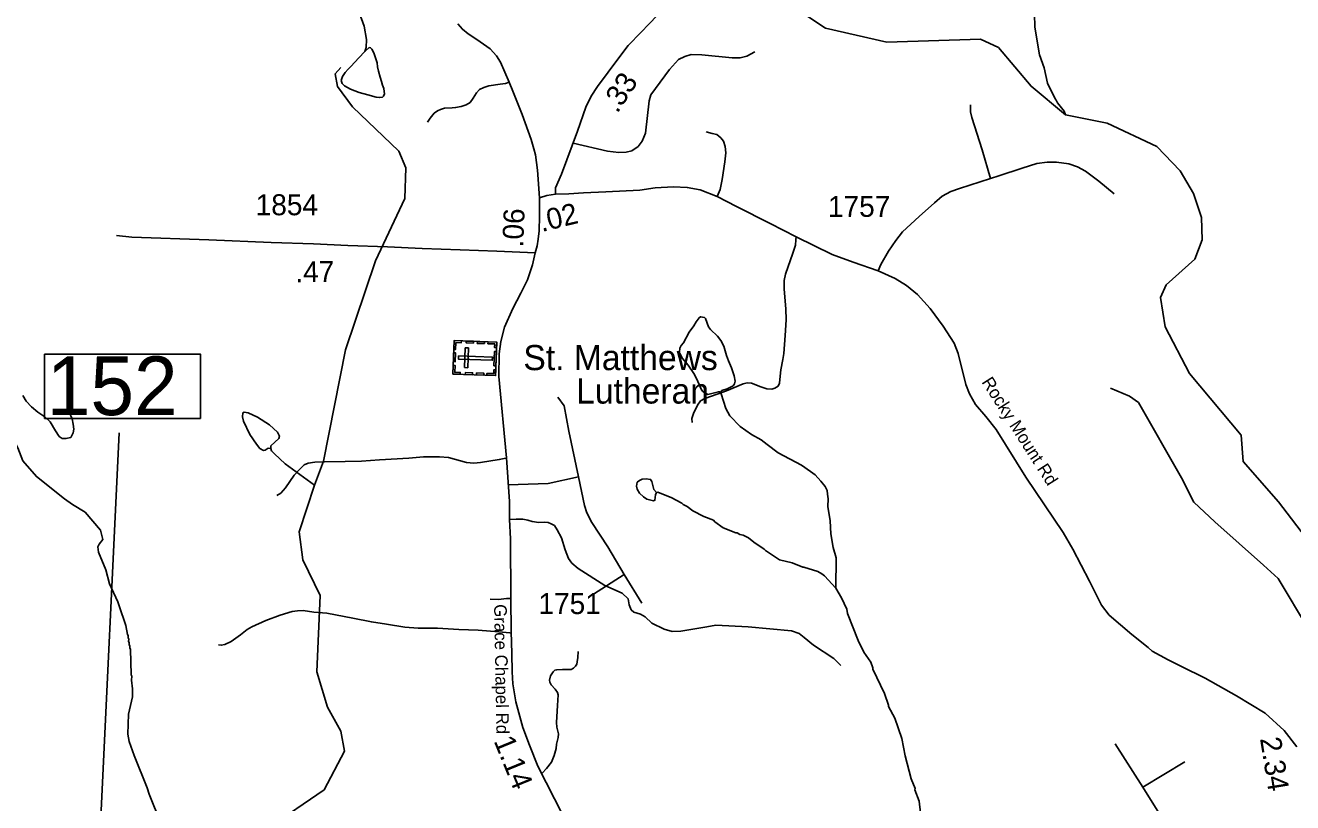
# Model space of a CAD drawing. Extents: x 1159738 to 1321356, y 736314 to 882035.
# Drawn here: x 1296339 to 1303897, y 754420 to 759055 of the extents above; entities that cross this region are included whole.
import ezdxf

# ---------------------------------------------------------------- set-up
doc = ezdxf.new("R2010")
doc.units = 0
for name, color, linetype in [('Exist Cultural Cemetery CELL', 7, 'Continuous'), ('Exist Cultural Cemetery Label', 7, 'Continuous'), ('Exist Hydrographic Creek Single Shore', 7, 'Continuous'), ('Exist Hydrographic Misc Water Feature', 7, 'Continuous'), ('Exist Road Non-System Type 51', 7, 'Continuous'), ('Exist Road Secondary Mileage Hundredths English Label', 7, 'Continuous'), ('Exist Road Secondary Structure Standard Bridge Number Label', 7, 'Continuous'), ('Exist Road Secondary Type 51 Attributed', 7, 'Continuous'), ('Exist Road Secondary Type 51 Label', 7, 'Continuous'), ('Exist Road Secondary Type 51 Number Label', 7, 'Continuous')]:
    doc.layers.add(name, color=color, linetype=linetype)

msp = doc.modelspace()

# ---------------------------------------------------------------- linework, layer by layer
at = {"layer": 'Exist Cultural Cemetery CELL'}
for points in [[(1298888.6, 756975.9), (1298895.6, 757174.8), (1299150.1, 757165.9), (1299143.1, 756966.9)], [(1298939, 757173.4), (1298938.6, 757162.1), (1298906.4, 757163.2), (1298905, 757122.7), (1298893.8, 757123), (1298895.7, 757174.9)], [(1298891.2, 757049.9), (1298893.1, 757101.7), (1298904.5, 757101.3), (1298902.6, 757049.5)], [(1298958.1, 757014.3), (1298976.7, 757013.6), (1298980.9, 757131.3), (1298962.2, 757132)], [(1299011.6, 757159.4), (1298968.3, 757160.9), (1298968.7, 757172.3), (1299012, 757170.8)], [(1299077.5, 757157.1), (1299034.2, 757158.6), (1299034.6, 757170), (1299077.9, 757168.5)], [(1299148.9, 757132.8), (1299137.4, 757133.2), (1299138.2, 757155.2), (1299097.8, 757156.6), (1299098.2, 757167.7), (1299150.1, 757165.9)], [(1299133.6, 757024.8), (1299136.6, 757109.6), (1299148, 757109.2), (1299145, 757024.4)], [(1298931.9, 756974.4), (1298932.3, 756985.7), (1298900.1, 756986.8), (1298901.6, 757027.4), (1298890.4, 757027.8), (1298888.6, 756975.9)], [(1298921.7, 757083.8), (1298921.1, 757065.1), (1299123.7, 757058), (1299124.4, 757076.7)], [(1299006, 756971.7), (1298962.7, 756973.3), (1298963.1, 756984.6), (1299006.4, 756983.1)], [(1299073.2, 756969.4), (1299029.9, 756970.9), (1299030.3, 756982.3), (1299073.6, 756980.7)], [(1299144.2, 757000), (1299132.7, 757000.4), (1299131.9, 756978.4), (1299091.6, 756979.8), (1299091.2, 756968.7), (1299143, 756966.9)]]:
    msp.add_lwpolyline(points, close=True, dxfattribs=at)
at = {"layer": 'Exist Hydrographic Creek Single Shore'}
for points in [[(1304506, 755511.4), (1304415, 755574.4), (1303999, 755970.1), (1303813, 756213.4), (1303602, 756454.1), (1303589, 756611.9), (1303281, 756979.1), (1303137, 757257.8), (1303107.9, 757432.3), (1303143, 757507.1), (1303313, 757661.3), (1303358, 757775.3), (1303353, 757910), (1303306, 758052), (1303225.9, 758188.2), (1303086.9, 758332.2), (1302790, 758472.7), (1302542.7, 758520.8), (1302336.9, 758691.9), (1302141.9, 758922.4), (1302035, 758973.7), (1301475.9, 758955.4), (1301110.9, 759038.3), (1300530.9, 759426.4)], [(1297788.9, 754269.8), (1298119.9, 754496.2), (1298241.9, 754726.8), (1298220, 754845.4), (1298139.9, 754988.2), (1298078, 755199.5), (1298097, 755655.4), (1297992.9, 755867.6), (1297972, 756035.4), (1298064, 756314), (1298115.9, 756455.9), (1298247.9, 757119.7), (1298426.9, 757651.1), (1298601.9, 758021.8), (1298606.9, 758205.6), (1298567, 758304.8), (1298289.9, 758569.7), (1298200.9, 758689.7), (1298185.9, 758765.5), (1298219.9, 758804.2)]]:
    msp.add_lwpolyline(points, dxfattribs=at)
at = {"layer": 'Exist Hydrographic Misc Water Feature'}
for points in [[(1298329.1, 759131.7), (1298358.8, 759050.8), (1298372.5, 758970.4), (1298371.1, 758922.4), (1298363.5, 758898.5)], [(1302542.7, 758520.8), (1302533.4, 758543.1), (1302494.8, 758592.2), (1302487.2, 758608.5), (1302479.5, 758616.7), (1302434.1, 758710), (1302414.9, 758802.7), (1302387.1, 758879.5), (1302359.8, 759044.3), (1302358.1, 759124.4)], [(1298363.5, 758898.5), (1298389.9, 758922.9), (1298397.2, 758922), (1298405, 758913.8), (1298417, 758890.8), (1298427.5, 758861.2), (1298436.1, 758831.6), (1298439.5, 758808.2), (1298445.5, 758781.3), (1298454.5, 758745.7), (1298461.9, 758720.9), (1298467.9, 758698), (1298476.6, 758677.8), (1298478.9, 758661.1), (1298479.8, 758646.4), (1298475.5, 758633.8), (1298468, 758627.3), (1298451.3, 758624.5), (1298430, 758627), (1298380.4, 758641.1), (1298330, 758655.1), (1298277.9, 758674.6), (1298241.7, 758693.5), (1298227.5, 758708.6), (1298222.6, 758726.1), (1298229.2, 758749.9), (1298245.2, 758773.4), (1298264.4, 758793.8)], [(1298264.4, 758793.8), (1298279.5, 758809.8), (1298328.2, 758860.5), (1298363.5, 758898.5)], [(1296801.2, 755988.3), (1296787.7, 756044.6), (1296694.8, 756151.4), (1296620.1, 756197.6), (1296573, 756231.1), (1296404.9, 756364), (1296323.6, 756458.5), (1296293.7, 756535.4), (1296267.3, 756588.2), (1296261.4, 756592.4), (1296234, 756681.2), (1296209.4, 756799.9), (1296204.6, 756910.1), (1296187.9, 756958.6), (1296182, 757012.2), (1296183.6, 757018.8), (1296157.6, 757087.8), (1296120, 757168.7), (1296094.8, 757269.4), (1296088.8, 757269.6), (1296072.4, 757322.1), (1295974.2, 757525), (1295931.3, 757593.6)], [(1300482.3, 756863.4), (1300480.6, 756869.5), (1300472.6, 756869.7), (1300408.1, 756853.6), (1300378.6, 756872.5), (1300370.9, 756880.7), (1300350.3, 756931.4), (1300329.5, 756972), (1300291.1, 757029.1), (1300258.2, 757068.1), (1300241.1, 757098.6), (1300239.4, 757106.7), (1300242, 757130.6), (1300250.4, 757146.4), (1300262.9, 757162), (1300296.8, 757225), (1300325.9, 757264.2), (1300338.6, 757287.8), (1300357.3, 757311.2), (1300365.5, 757317), (1300389.4, 757312.3), (1300395.1, 757306.1), (1300413.8, 757257.5), (1300425.2, 757241.2), (1300466.1, 757202), (1300487.4, 757175.4), (1300504.5, 757142.8), (1300520.8, 757086.3), (1300531.9, 757054), (1300550.7, 757013.4), (1300565.4, 756965), (1300572.5, 756932.8), (1300568, 756916.9), (1300559.7, 756905.2), (1300525.1, 756888.1), (1300492.8, 756877.1), (1300482.3, 756863.4)], [(1301172.3, 755699.4), (1301174.2, 755878.7), (1301156, 755942.1), (1301143.1, 756023), (1301138.6, 756099.8), (1301125.1, 756186.3), (1301126.4, 756232.2), (1301123.2, 756260.3), (1301119.8, 756280.4), (1301108.5, 756304.8), (1301083.5, 756337.5), (1301048.5, 756374.5), (1301021, 756395.4), (1300968.1, 756432.9), (1300827.8, 756505.7), (1300763.6, 756555), (1300726.4, 756584), (1300669.6, 756615.7), (1300602.7, 756663.8), (1300540.5, 756725.7), (1300515.8, 756770.4), (1300488.2, 756857.2), (1300482.3, 756863.4)], [(1297802, 756530.7), (1297802.5, 756546.7), (1297849.8, 756591.3), (1297854.2, 756605.2), (1297842.9, 756629.5), (1297794.1, 756673), (1297723.5, 756719.1), (1297668.2, 756744.7), (1297644.2, 756747.4), (1297636.1, 756743.7), (1297633.5, 756719.7), (1297640.7, 756695.6), (1297678.5, 756614.4), (1297716.8, 756557.2), (1297738, 756532.6), (1297759.8, 756520), (1297769.8, 756521.7), (1297786.1, 756533.2), (1297802, 756530.7)], [(1298064, 756314), (1297887.4, 756440.2), (1297825.2, 756500), (1297807.6, 756518.5), (1297802, 756530.7)], [(1300103.1, 756268.5), (1300087.6, 756287), (1300075.1, 756335.4), (1300067.4, 756347.6), (1300041.5, 756350.3), (1300017.4, 756349.1), (1300001.2, 756341.6), (1299986.8, 756330), (1299984.2, 756306.1), (1299987.8, 756290), (1300001, 756265.6), (1300024.4, 756242.8), (1300046, 756230.2), (1300085.7, 756219), (1300093.8, 756222.8), (1300096.7, 756254.7), (1300103.1, 756268.5)], [(1301172.3, 755699.4), (1301105.2, 755772.7), (1301089.5, 755785.2), (1301065.8, 755797.9), (1300982.4, 755824.7), (1300974.6, 755824.6), (1300911.3, 755850.5), (1300835.9, 755868.7), (1300753.4, 755923.2), (1300745.6, 755931.4), (1300682.8, 755973.3), (1300651.5, 755998.2), (1300620, 756015.1), (1300600.2, 756019.8), (1300584.4, 756028.2), (1300576.4, 756028.5), (1300501.2, 756058.7), (1300449.9, 756094.4), (1300442.5, 756104.4), (1300384.6, 756125.6), (1300320, 756160.1), (1300284.8, 756185.1), (1300261.2, 756197.8), (1300253.4, 756206), (1300190.4, 756239.9), (1300125, 756265.9), (1300111.2, 756270.3), (1300103.1, 756268.5)], [(1297147.5, 754297.6), (1297076.4, 754469.7), (1297065.6, 754508.1), (1296987, 754700.4), (1296957.5, 754785.3), (1296950.7, 754827.5), (1296954.2, 754947.5), (1296977.2, 755050.8), (1296978.5, 755098.8), (1296972.1, 755151), (1296972.8, 755174.9), (1296968.9, 755181.1), (1296965.4, 755335.2), (1296961.5, 755341.3), (1296961.9, 755355.3), (1296958.1, 755361.4), (1296958.5, 755375.4), (1296954.7, 755381.5), (1296955, 755395.5), (1296951.2, 755401.7), (1296951.7, 755415.6), (1296947.9, 755421.8), (1296937.4, 755476.1), (1296922.8, 755524.5), (1296913.4, 755544.8), (1296889.4, 755617.5), (1296840.5, 755725), (1296818.9, 755807.7), (1296775.9, 755913), (1296770.9, 755945.1), (1296779.3, 755960.9), (1296801.2, 755988.3)], [(1301685.7, 754290.3), (1301668.6, 754427.7), (1301644.5, 754496.5), (1301644.8, 754504.5), (1301622.3, 754561.2), (1301586.3, 754698.2), (1301565.3, 754802.9), (1301524.8, 754924.1), (1301486.8, 754993.3), (1301487, 755001.3), (1301463, 755070), (1301393.2, 755216.1), (1301393.4, 755224.1), (1301380.4, 755256.5), (1301338.9, 755317.1), (1301306, 755386.7), (1301242.7, 755548.6), (1301237.5, 755572.8), (1301205.4, 755641.7), (1301172.3, 755699.4)]]:
    msp.add_lwpolyline(points, dxfattribs=at)
at = {"layer": 'Exist Road Non-System Type 51'}
for p, q in [((1299910.2, 755780.7), (1299727.5, 755663)), ((1299910.2, 755780.7), (1300015.7, 755609.2)), ((1303004.1, 754512), (1302837.7, 754769.9)), ((1303004.1, 754512), (1303253.6, 754662.2))]:
    msp.add_line(p, q, dxfattribs=at)
for points in [[(1299606.3, 758352.2), (1299811.2, 758304.4), (1299878.2, 758297.3), (1299921.8, 758298.3), (1299956.3, 758306.5), (1299993.8, 758332.9), (1300018.2, 758365.4), (1300036.5, 758412.1), (1300058.8, 758605), (1300069.7, 758640.8), (1300180.2, 758792.1), (1300235, 758851), (1300272.6, 758869.3), (1300309.1, 758881.5), (1300373, 758879.4), (1300554.6, 758861.1), (1300601.8, 758862), (1300641.3, 758871.1), (1300690, 758897.5)], [(1299224.7, 758716.9), (1299202, 758707.5), (1299171.4, 758703.6), (1299103.2, 758694.9), (1299072.7, 758683.9), (1299047.6, 758673), (1299029.6, 758653.4), (1299010, 758620.4), (1298992, 758595.3), (1298967.7, 758581.2), (1298937.1, 758571), (1298904.2, 758564.7), (1298883.8, 758562.4), (1298837.6, 758560.8), (1298815.1, 758554), (1298796.3, 758546.1), (1298777.5, 758531.2), (1298753.2, 758502.2), (1298736.8, 758477.9)], [(1302094.7, 758140.9), (1302045, 758312.7), (1301983.5, 758505), (1301976, 758538.5), (1301976, 758581.5)], [(1300465.4, 758034.7), (1300483, 758075.7), (1300493.7, 758135.2), (1300511.3, 758241.6), (1300516.1, 758295.3), (1300512.2, 758332.4), (1300502.5, 758364.6), (1300485.9, 758383.8), (1300463.5, 758403.3), (1300434.2, 758411.1), (1300398.1, 758419.9)], [(1302831.9, 758050), (1302740.2, 758126.2), (1302661.2, 758185.7), (1302613.4, 758211.1), (1302562.6, 758228.7), (1302488.5, 758239.4), (1302432.9, 758238.4), (1302371.4, 758230.6), (1302282.7, 758203.3), (1302144.2, 758157.4), (1302094.7, 758140.9)], [(1302094.7, 758140.9), (1301910.6, 758082.4), (1301858.9, 758063.8), (1301807.2, 758035.5), (1301761.4, 757996.5), (1301669.7, 757915.4), (1301569.4, 757824), (1301529.5, 757772.6), (1301486.6, 757708.2), (1301440.8, 757628.1), (1301424.2, 757592)], [(1300315, 756686.1), (1300313, 756710.5), (1300322.8, 756740.8), (1300348.1, 756790.6), (1300365.7, 756815.9), (1300392, 756829.6), (1300464.2, 756855), (1300519.7, 756874.9), (1300620.2, 756917.9), (1300644.5, 756923.8), (1300668.9, 756921.8), (1300725.5, 756899.3), (1300760.6, 756886.7), (1300789.9, 756885.7), (1300808.4, 756890.6), (1300827.9, 756904.2), (1300836.7, 756920.8), (1300839.6, 756963.8), (1300843.5, 757001.8), (1300855.3, 757062.4), (1300863.1, 757098.5), (1300870.9, 757205.9), (1300875.7, 757299), (1300873.8, 757364.5), (1300865, 757482.6), (1300865, 757533), (1300871.8, 757572.1), (1300916.7, 757697.1), (1300931.3, 757744.5), (1300934.2, 757775.7), (1300936.2, 757794.3)], [(1304272.6, 754981.3), (1303990.6, 755454.4), (1303810.2, 755755.5), (1303723, 755836.7), (1303432.9, 756094.6), (1303307.1, 756212.4), (1303234, 756356.5), (1302976.8, 756805.9), (1302924, 756844.5), (1302810.4, 756891.2)], [(1296324.3, 756848.3), (1296344.5, 756814.2), (1296376, 756780.1), (1296413.9, 756748.6), (1296455.5, 756720.8), (1296487.1, 756690.5), (1296518.6, 756636.2), (1296541.3, 756603.3), (1296559, 756592), (1296580.5, 756590.7), (1296609.5, 756597), (1296624.6, 756624.8), (1296627.2, 756646.3), (1296624.6, 756676.6), (1296617.1, 756709.4), (1296600.7, 756748.6), (1296589.3, 756766.3)], [(1299636.8, 756362.5), (1299581, 756634.6), (1299552.6, 756785.2), (1299515.1, 756838)], [(1297838.5, 756251.3), (1297861.7, 756266.2), (1297890.5, 756297.7), (1297942.5, 756372.1), (1297976.8, 756411.1), (1298001.9, 756433.4), (1298026, 756443.6), (1298065.9, 756450.1), (1298122.6, 756452.9), (1298245.1, 756453.8), (1298342.6, 756455.7), (1298451.2, 756465), (1298625.2, 756474.1), (1298712.4, 756481.5), (1298808.1, 756482.4), (1298861.9, 756477.8), (1298970.5, 756449), (1299013.2, 756444.4), (1299053.1, 756448.1), (1299165, 756465.6), (1299204.9, 756474)], [(1299217.8, 756315.8), (1299457.2, 756323.9), (1299636.8, 756362.5)], [(1299636.8, 756362.5), (1299674.1, 756191.2), (1299688.3, 756148.5), (1299717.8, 756089.7), (1299813.1, 755944.5), (1299910.2, 755780.7)], [(1299226.8, 756107.5), (1299265.6, 756110.2), (1299306.2, 756110.2), (1299335.8, 756104.7), (1299360.7, 756096.4), (1299400.4, 756090.8), (1299432.8, 756091.8), (1299455.9, 756089.9), (1299474.3, 756083.4), (1299494.7, 756072.3), (1299511.3, 756046.5), (1299535.3, 755998.4), (1299558.4, 755928.1), (1299577.8, 755876.4), (1299598.7, 755848.4), (1299636.6, 755816), (1299795.5, 755715.2), (1299897.1, 755669), (1299933.3, 755635.4), (1299940.1, 755598.4), (1299951.8, 755569.8), (1299966.9, 755556.4), (1300007.2, 755544.6), (1300035.8, 755527.8), (1300074.4, 755489.2), (1300148.3, 755453.9), (1300197, 755440.4), (1300247.4, 755442.1), (1300403.6, 755469), (1300457.3, 755479.1), (1300648.8, 755467.3), (1300907.4, 755443.8), (1300954.5, 755428.7), (1300983, 755405.1), (1301040.1, 755358.1), (1301161, 755279.1), (1301201.4, 755237.1)], [(1299111.3, 755633), (1299161.2, 755632.1), (1299209.2, 755636.7), (1299234.2, 755637.6)], [(1297490.9, 755361.1), (1297506.9, 755358.7), (1297528.4, 755363.5), (1297566.8, 755380.3), (1297621.2, 755419.5), (1297662, 755451.5), (1297689.9, 755467.5), (1297772.3, 755505.1), (1297858.6, 755538), (1297929, 755558.8), (1297961.8, 755562.8), (1297996.2, 755565.2), (1298058.5, 755555.6), (1298136.9, 755549.2), (1298292.4, 755519.5), (1298402.8, 755497.9), (1298493.1, 755483.5), (1298602.4, 755465.9), (1298682.4, 755461.1), (1298796.7, 755461.1), (1298923.4, 755453.1), (1299039.3, 755447.5), (1299162.5, 755438.7), (1299227.2, 755432.3), (1299236, 755429.9)], [(1299420.1, 754596.2), (1299446.9, 754624.1), (1299475.9, 754661), (1299492.1, 754701.3), (1299504.4, 754742.6), (1299506.7, 754767.8), (1299516.7, 754808), (1299517.8, 754830.4), (1299507.8, 754869), (1299506, 754898.2), (1299513.3, 754998.2), (1299516.6, 755062), (1299512.2, 755077.1), (1299499.3, 755096.1), (1299474.7, 755122.9), (1299466.4, 755137.7), (1299464.2, 755149.4), (1299470.3, 755175.1), (1299485.9, 755200.8), (1299497.1, 755209.8), (1299508.3, 755212.6), (1299541.8, 755214.3), (1299564.7, 755213.7), (1299593.2, 755214.3), (1299608.8, 755222.6), (1299619.5, 755232.7), (1299627.8, 755245.6), (1299630.6, 755259), (1299634, 755285.8), (1299635.6, 755321.9)], [(1303473.9, 753778.8), (1303393.6, 753888.6), (1303004.1, 754512)]]:
    msp.add_lwpolyline(points, dxfattribs=at)
at = {"layer": 'Exist Road Secondary Structure Standard Bridge Number Label'}
msp.add_line((1296739.4, 753288.8), (1296898.3, 756624.9), dxfattribs=at)
msp.add_lwpolyline([(1296453.7, 757095), (1297382.6, 757095), (1297382.6, 756710.9), (1296453.7, 756710.9)], close=True, dxfattribs=at)
at = {"layer": 'Exist Road Secondary Type 51 Attributed'}
for points in [[(1299499.6, 758048.9), (1299501.2, 758086.5), (1299536.6, 758167.2), (1299631.7, 758424.5), (1299681.5, 758567.3), (1299712.3, 758632.6), (1299750.3, 758691.1), (1299877.9, 758861), (1299933.1, 758934.4), (1300012, 759014.3), (1300057.8, 759062.2), (1300207.9, 759220.8), (1300377.6, 759356.3), (1300469.6, 759441.9), (1300489.8, 759464.7)], [(1298917.1, 759064.2), (1298945.3, 759032.1), (1298978.9, 759004), (1299032.2, 758970.3), (1299110.5, 758914.9), (1299148.8, 758874.1), (1299173.1, 758835.7), (1299224.7, 758716.9), (1299246, 758663.2), (1299300.7, 758524.4), (1299356.2, 758375.3), (1299371.8, 758319), (1299381.3, 758283.7), (1299393.7, 758192.5), (1299404.8, 758026.9)], [(1303922.3, 754753.4), (1303847.2, 754850), (1303733.2, 754953.3), (1303561.6, 755057.6), (1303374.5, 755161.7), (1303233.1, 755232), (1303154.3, 755270.9), (1303058.7, 755323.6), (1303035, 755344.6), (1302937.7, 755422.2), (1302803.5, 755537.8), (1302757.6, 755597.4), (1302684.5, 755739.7), (1302585.1, 755931.6), (1302527.7, 756029.8), (1302306.3, 756361.5), (1302128, 756645.3), (1302067.6, 756722), (1302006.2, 756793.3), (1301970.1, 756856.7), (1301947.6, 756912.4), (1301901.9, 757097.4), (1301877.5, 757159.9), (1301813.2, 757261.1), (1301734.2, 757366.5), (1301659.2, 757450.2), (1301592.9, 757502.9), (1301526.6, 757544.8), (1301424.2, 757592), (1301276.4, 757643.1), (1301151.2, 757688.1), (1300936.2, 757794.3), (1300780.1, 757873.4), (1300579.3, 757974.5), (1300465.4, 758034.7), (1300363.2, 758074.7), (1300286.1, 758088.4), (1300204.2, 758091.3), (1300094.9, 758085.4), (1300002.8, 758073.2), (1299800.5, 758061.9), (1299666.5, 758055.6), (1299580.5, 758051.3), (1299499.6, 758048.9)], [(1299404.8, 758026.9), (1299405.9, 757916.8), (1299402.4, 757830), (1299396.2, 757779.6), (1299390.7, 757741.1), (1299379.7, 757698)], [(1299499.6, 758048.9), (1299447.9, 758041), (1299404.8, 758026.9)], [(1299379.7, 757698), (1299151.1, 757708.2), (1298931.6, 757716.9), (1298705.4, 757724.7), (1298499.5, 757733.4), (1298261.4, 757742.2), (1298057.3, 757752.3), (1297805.7, 757760.9), (1297432.7, 757775.6), (1296973.5, 757791.6), (1296882.8, 757801.1)], [(1299379.7, 757698), (1299362.5, 757626), (1299332.9, 757538.2), (1299293.2, 757457.8), (1299245.1, 757366.3), (1299197.2, 757254.6), (1299174.1, 757170.5), (1299163.9, 757096.5), (1299163, 756960.4), (1299208.6, 756475.3), (1299225.3, 756216.6), (1299226.8, 756107.5), (1299231.4, 755992), (1299234.2, 755637.6), (1299235.4, 755439.7), (1299239.7, 755310), (1299241.5, 755200), (1299246.2, 755129.2), (1299263.4, 755021.1), (1299306.4, 754867.9), (1299345, 754762.4), (1299395.8, 754638.1), (1299543.6, 754344.6)]]:
    msp.add_lwpolyline(points, dxfattribs=at)

# ---------------------------------------------------------------- texts
at = {"layer": 'Exist Cultural Cemetery Label'}
for s, p in [('St. Matthews', (1299308.9, 756998.9)), ('Lutheran', (1299624, 756799.7))]:
    msp.add_text(s, height=150, dxfattribs=at).set_placement(p)
at = {"layer": 'Exist Road Secondary Mileage Hundredths English Label'}
for s, rotation, p in [('.33', 56.74163, (1299869.2, 758525.8)), ('.06', 87.68556, (1299307.6, 757729.3)), ('.02', 13.87429, (1299418.6, 757822.2)), ('.47', 0.39014, (1297949.2, 757523)), ('1.14', 292.26496, (1299130.5, 754788.2)), ('2.34', 279.11905, (1303701.6, 754802))]:
    msp.add_text(s, height=125, rotation=rotation, dxfattribs=at).set_placement(p)
at = {"layer": 'Exist Road Secondary Structure Standard Bridge Number Label'}
msp.add_text('152', height=350, dxfattribs=at).set_placement((1296466.2, 756730.6))
at = {"layer": 'Exist Road Secondary Type 51 Label'}
for s, rotation, p in [('Rocky Mount Rd', 302.55866, (1302039.3, 756928.1)), ('Grace Chapel Rd', 271.02903, (1299134.2, 755602.5))]:
    msp.add_text(s, height=75, rotation=rotation, dxfattribs=at).set_placement(p)
at = {"layer": 'Exist Road Secondary Type 51 Number Label'}
for s, p in [('1854', (1297712.3, 757922.7)), ('1757', (1301125.5, 757913.1)), ('1751', (1299398.9, 755544.2))]:
    msp.add_text(s, height=125, dxfattribs=at).set_placement(p)

doc.saveas('drawing.dxf')
